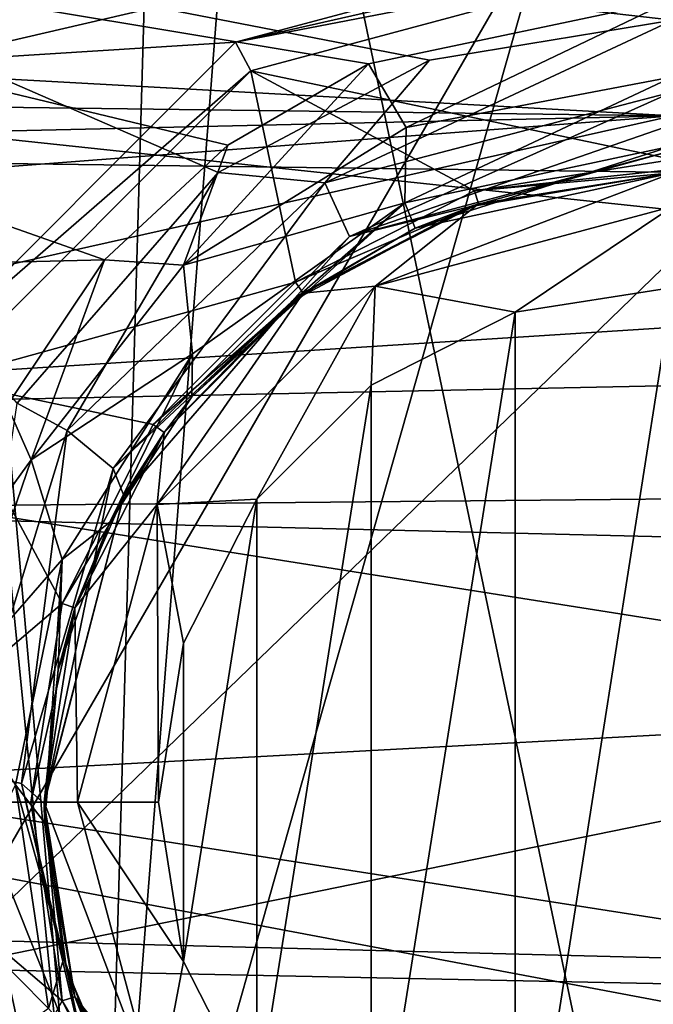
# Model space of a CAD drawing. Extents: x -252 to 252, y -10 to 685.
# Tile 598 of 656: x -111.43 to -110.04, y 618.06 to 620.21. Entities that reach past the tile are written whole.
import ezdxf

# ---------------------------------------------------------------- set-up
doc = ezdxf.new("R2010")
doc.units = 0
doc.header["$LTSCALE"] = 65.369103
for name, color, linetype in [('1634', 7, 'CONTINUOUS'), ('1637', 7, 'CONTINUOUS'), ('1655', 7, 'CONTINUOUS'), ('2516', 7, 'CONTINUOUS'), ('2520', 7, 'CONTINUOUS'), ('304', 7, 'CONTINUOUS'), ('31', 7, 'CONTINUOUS'), ('321', 7, 'CONTINUOUS'), ('323', 7, 'CONTINUOUS'), ('34', 7, 'CONTINUOUS'), ('3593', 7, 'CONTINUOUS'), ('3598', 7, 'CONTINUOUS'), ('3609', 7, 'CONTINUOUS'), ('3618', 7, 'CONTINUOUS'), ('3623', 7, 'CONTINUOUS'), ('3627', 7, 'CONTINUOUS'), ('3629', 7, 'CONTINUOUS'), ('38', 7, 'CONTINUOUS'), ('3906', 7, 'CONTINUOUS'), ('40', 7, 'CONTINUOUS'), ('43', 7, 'CONTINUOUS'), ('47', 7, 'CONTINUOUS')]:
    doc.layers.add(name, color=color, linetype=linetype)

msp = doc.modelspace()

# ---------------------------------------------------------------- linework, layer by layer
at = {"layer": '1634', "color": 7, "linetype": 'CONTINUOUS'}
for points in [[(-115.7176, 622.0518, -15.5), (-117.9903, 619.9935, -15.5), (-110, 621.1, -15.5), (-115.7176, 622.0518, -15.5)], [(-110, 621.1, -15.5), (-117.9903, 619.9935, -15.5), (-112.6208, 620.6473, -15.5), (-110, 621.1, -15.5)]]:
    msp.add_3dface(points, dxfattribs=at)
at = {"layer": '1637', "color": 7, "linetype": 'CONTINUOUS'}
for points in [[(-107.3669, 619.4648, -64.5), (-110, 620, -64.5), (-112.8964, 619.3508, -64.5), (-107.3669, 619.4648, -64.5)], [(-105.1649, 618.1292, -64.5), (-107.3669, 619.4648, -64.5), (-112.8964, 619.3508, -64.5), (-105.1649, 618.1292, -64.5)], [(-115.0627, 617.9379, -64.5), (-105.1649, 618.1292, -64.5), (-112.8964, 619.3508, -64.5), (-115.0627, 617.9379, -64.5)], [(-103.2697, 616.1594, -64.5), (-105.1649, 618.1292, -64.5), (-115.0627, 617.9379, -64.5), (-103.2697, 616.1594, -64.5)]]:
    msp.add_3dface(points, dxfattribs=at)
at = {"layer": '1655', "color": 7, "linetype": 'CONTINUOUS'}
for points in [[(-110, 620.8663, -63.9995), (-112.949, 620.4159, -63.5), (-113.3707, 620.0852, -63.9995), (-110, 620.8663, -63.9995)], [(-110, 620.5, -64.366), (-110, 620.8663, -63.9995), (-113.3707, 620.0852, -63.9995), (-110, 620.5, -64.366)], [(-113.2139, 619.7542, -64.366), (-110, 620.5, -64.366), (-113.3707, 620.0852, -63.9995), (-113.2139, 619.7542, -64.366)], [(-110, 620, -64.5), (-110, 620.5, -64.366), (-113.2139, 619.7542, -64.366), (-110, 620, -64.5)], [(-112.8964, 619.3508, -64.5), (-110, 620, -64.5), (-113.2139, 619.7542, -64.366), (-112.8964, 619.3508, -64.5)]]:
    msp.add_3dface(points, dxfattribs=at)
at = {"layer": '2516', "color": 7, "linetype": 'CONTINUOUS'}
for points in [[(-111.6058, 618.1359, -68.3), (-110, 618.4634, -68.3), (-108.2335, 618.0667, -68.3), (-111.6058, 618.1359, -68.3)], [(-112.9947, 617.3064, -68.3), (-111.6058, 618.1359, -68.3), (-108.2335, 618.0667, -68.3), (-112.9947, 617.3064, -68.3)], [(-106.8636, 617.1911, -68.3), (-112.9947, 617.3064, -68.3), (-108.2335, 618.0667, -68.3), (-106.8636, 617.1911, -68.3)]]:
    msp.add_3dface(points, dxfattribs=at)
at = {"layer": '2520', "color": 7, "linetype": 'CONTINUOUS'}
for points in [[(-110, 620.9109, -68.4), (-111.6058, 618.1359, -68.3), (-112.3854, 620.4594, -68.4), (-110, 620.9109, -68.4)], [(-111.6058, 618.1359, -68.3), (-110, 620.9109, -68.4), (-110, 619.6882, -68.325), (-111.6058, 618.1359, -68.3)], [(-110, 618.4634, -68.3), (-111.6058, 618.1359, -68.3), (-110, 619.6882, -68.325), (-110, 618.4634, -68.3)]]:
    msp.add_3dface(points, dxfattribs=at)
at = {"layer": '304', "color": 7, "linetype": 'CONTINUOUS'}
for points in [[(-105.9647, 620.2379, -58), (-104.546, 619.2144, -58), (-114.0561, 620.2251, -58), (-105.9647, 620.2379, -58)], [(-114.0561, 620.2251, -58), (-104.546, 619.2144, -58), (-115.5736, 619.1096, -58), (-114.0561, 620.2251, -58)], [(-104.546, 619.2144, -58), (-102.5791, 617.0842, -58), (-115.5736, 619.1096, -58), (-104.546, 619.2144, -58)], [(-102.5791, 617.0842, -58), (-104.9, 617.1, -58), (-115.5736, 619.1096, -58), (-102.5791, 617.0842, -58)], [(-104.9, 617.1, -58), (-115.1, 617.1, -58), (-115.5736, 619.1096, -58), (-104.9, 617.1, -58)]]:
    msp.add_3dface(points, dxfattribs=at)
at = {"layer": '31', "color": 7, "linetype": 'CONTINUOUS'}
for points in [[(-110.0084, 615.884, 16.4625), (-110.0091, 621.8404, 14.5623), (-114.31, 620.6879, 14.5959), (-110.0084, 615.884, 16.4625)], [(-114.3079, 615.0797, 16.2741), (-110.0084, 615.884, 16.4625), (-114.31, 620.6879, 14.5959), (-114.3079, 615.0797, 16.2741)]]:
    msp.add_3dface(points, dxfattribs=at)
at = {"layer": '321', "color": 7, "linetype": 'CONTINUOUS'}
for points in [[(-110, 621.4, -46), (-110, 617, -46), (-111.2495, 617, -46.3347), (-110, 621.4, -46)], [(-110, 621.4, -46), (-111.2495, 617, -46.3347), (-111.1255, 621.3051, -46.2677), (-110, 621.4, -46)], [(-110, 617, -51), (-110, 621.4, -51), (-110.9107, 621.3382, -50.8282), (-110, 617, -51)], [(-111.6212, 621.2026, -50.4031), (-111.2495, 617, -50.6653), (-110.9107, 621.3382, -50.8282), (-111.6212, 621.2026, -50.4031)], [(-111.2495, 617, -50.6653), (-110, 617, -51), (-110.9107, 621.3382, -50.8282), (-111.2495, 617, -50.6653)], [(-111.1255, 621.3051, -46.2677), (-111.2495, 617, -46.3347), (-111.6695, 621.1909, -46.6392), (-111.1255, 621.3051, -46.2677)], [(-112.1647, 617, -49.7503), (-111.2495, 617, -50.6653), (-111.6212, 621.2026, -50.4031), (-112.1647, 617, -49.7503)], [(-111.2495, 617, -46.3347), (-112.1647, 617, -47.2497), (-111.6695, 621.1909, -46.6392), (-111.2495, 617, -46.3347)]]:
    msp.add_3dface(points, dxfattribs=at)
at = {"layer": '323', "color": 7, "linetype": 'CONTINUOUS'}
for points in [[(-107.8371, 620.9292, -10.5026), (-114.2353, 619.9324, -9.8177), (-105.5956, 619.8188, -9.7356), (-107.8371, 620.9292, -10.5026)], [(-112.218, 620.9116, -10.4911), (-114.2353, 619.9324, -9.8177), (-107.8371, 620.9292, -10.5026), (-112.218, 620.9116, -10.4911)], [(-114.2353, 619.9324, -9.8177), (-115.207, 619.2059, -9.2763), (-105.5956, 619.8188, -9.7356), (-114.2353, 619.9324, -9.8177)], [(-105.5956, 619.8188, -9.7356), (-115.207, 619.2059, -9.2763), (-104.4962, 618.9462, -9.0736), (-105.5956, 619.8188, -9.7356)], [(-115.207, 619.2059, -9.2763), (-116.1461, 618.3168, -8.5608), (-104.4962, 618.9462, -9.0736), (-115.207, 619.2059, -9.2763)], [(-104.4962, 618.9462, -9.0736), (-116.1461, 618.3168, -8.5608), (-103.5591, 617.9944, -8.2858), (-104.4962, 618.9462, -9.0736)], [(-116.1461, 618.3168, -8.5608), (-117.0187, 617.2938, -7.6576), (-103.5591, 617.9944, -8.2858), (-116.1461, 618.3168, -8.5608)]]:
    msp.add_3dface(points, dxfattribs=at)
at = {"layer": '34', "color": 7, "linetype": 'CONTINUOUS'}
for points in [[(-112.3818, 620.4797, 13.8797), (-107.6435, 620.4873, 13.8797), (-110, 620.2091, 14.1035), (-112.3818, 620.4797, 13.8797)], [(-110.9941, 619.8761, 14.1994), (-112.3818, 620.4797, 13.8797), (-110.5319, 620.1213, 14.1285), (-110.9941, 619.8761, 14.1994)], [(-111.4341, 619.3721, 14.349), (-112.3818, 620.4797, 13.8797), (-110.9941, 619.8761, 14.1994), (-111.4341, 619.3721, 14.349)], [(-112.3818, 620.4797, 13.8797), (-110, 620.2091, 14.1035), (-110.5319, 620.1213, 14.1285), (-112.3818, 620.4797, 13.8797)], [(-111.4133, 617.7445, 14.869), (-112.3802, 614.9321, 15.5441), (-111.5835, 618.144, 14.7362), (-111.4133, 617.7445, 14.869)]]:
    msp.add_3dface(points, dxfattribs=at)
at = {"layer": '3593', "color": 7, "linetype": 'CONTINUOUS'}
for points in [[(-113.7722, 620.8605, 13.5), (-115.3924, 619.8821, 13.5), (-110, 620.4164, 13.5), (-113.7722, 620.8605, 13.5)], [(-110, 620.4164, 13.5), (-115.3924, 619.8821, 13.5), (-110.9562, 620.1607, 13.5), (-110, 620.4164, 13.5)], [(-110.9562, 620.1607, 13.5), (-115.3924, 619.8821, 13.5), (-111.6593, 619.4587, 13.5), (-110.9562, 620.1607, 13.5)]]:
    msp.add_3dface(points, dxfattribs=at)
at = {"layer": '3598', "color": 7, "linetype": 'CONTINUOUS'}
for points in [[(-115.7426, 619.5755, 9.4108), (-114.0582, 620.6773, 10.0911), (-111.243, 619.6853, 9.4846), (-115.7426, 619.5755, 9.4108)], [(-110.6658, 620.1138, 9.7596), (-114.0582, 620.6773, 10.0911), (-110, 620.2541, 9.8453), (-110.6658, 620.1138, 9.7596)], [(-110.9732, 619.9357, 9.6478), (-114.0582, 620.6773, 10.0911), (-110.6658, 620.1138, 9.7596), (-110.9732, 619.9357, 9.6478)], [(-111.243, 619.6853, 9.4846), (-114.0582, 620.6773, 10.0911), (-110.9732, 619.9357, 9.6478), (-111.243, 619.6853, 9.4846)], [(-111.4554, 619.3668, 9.2665), (-115.7426, 619.5755, 9.4108), (-111.243, 619.6853, 9.4846), (-111.4554, 619.3668, 9.2665)]]:
    msp.add_3dface(points, dxfattribs=at)
at = {"layer": '3609', "color": 7, "linetype": 'CONTINUOUS'}
for points in [[(-110.5633, 619.7543, 9.9723), (-110, 619.875, 10.0594), (-110.4249, 619.8077, 12.9586), (-110.5633, 619.7543, 9.9723)], [(-110, 619.875, 10.0594), (-110, 619.875, 12.9586), (-110.4249, 619.8077, 12.9586), (-110, 619.875, 10.0594)], [(-110.8082, 619.6124, 12.9586), (-110.5633, 619.7543, 9.9723), (-110.4249, 619.8077, 12.9586), (-110.8082, 619.6124, 12.9586)], [(-110.8235, 619.6011, 9.8586), (-110.5633, 619.7543, 9.9723), (-110.8082, 619.6124, 12.9586), (-110.8235, 619.6011, 9.8586)], [(-111.1124, 619.3082, 12.9586), (-110.8235, 619.6011, 9.8586), (-110.8082, 619.6124, 12.9586), (-111.1124, 619.3082, 12.9586)], [(-111.0518, 619.3857, 9.6927), (-110.8235, 619.6011, 9.8586), (-111.1124, 619.3082, 12.9586), (-111.0518, 619.3857, 9.6927)], [(-111.2315, 619.1117, 9.471), (-111.0518, 619.3857, 9.6927), (-111.1124, 619.3082, 12.9586), (-111.2315, 619.1117, 9.471)], [(-111.3077, 618.9249, 12.9586), (-111.2315, 619.1117, 9.471), (-111.1124, 619.3082, 12.9586), (-111.3077, 618.9249, 12.9586)], [(-111.3442, 618.7895, 9.1941), (-111.2315, 619.1117, 9.471), (-111.3077, 618.9249, 12.9586), (-111.3442, 618.7895, 9.1941)], [(-111.375, 618.5, 12.9586), (-111.3442, 618.7895, 9.1941), (-111.3077, 618.9249, 12.9586), (-111.375, 618.5, 12.9586)], [(-111.3743, 618.4555, 8.8875), (-111.3442, 618.7895, 9.1941), (-111.375, 618.5, 12.9586), (-111.3743, 618.4555, 8.8875)], [(-111.3077, 618.0751, 12.9586), (-111.3743, 618.4555, 8.8875), (-111.375, 618.5, 12.9586), (-111.3077, 618.0751, 12.9586)], [(-111.3321, 618.1591, 8.5972), (-111.3743, 618.4555, 8.8875), (-111.3077, 618.0751, 12.9586), (-111.3321, 618.1591, 8.5972)], [(-111.2438, 617.9138, 8.3432), (-111.3321, 618.1591, 8.5972), (-111.3077, 618.0751, 12.9586), (-111.2438, 617.9138, 8.3432)], [(-111.1124, 617.6918, 12.9586), (-111.2438, 617.9138, 8.3432), (-111.3077, 618.0751, 12.9586), (-111.1124, 617.6918, 12.9586)]]:
    msp.add_3dface(points, dxfattribs=at)
at = {"layer": '3618', "color": 7, "linetype": 'CONTINUOUS'}
for points in [[(-110.9229, 620.0984, 13.4707), (-110, 619.9043, 13.0293), (-110, 620.3457, 13.4707), (-110.9229, 620.0984, 13.4707)], [(-111.5984, 619.4228, 13.4707), (-110.8254, 619.6361, 13.0293), (-110.9229, 620.0984, 13.4707), (-111.5984, 619.4228, 13.4707)], [(-110.8254, 619.6361, 13.0293), (-110.4339, 619.8356, 13.0293), (-110.9229, 620.0984, 13.4707), (-110.8254, 619.6361, 13.0293)], [(-110.4339, 619.8356, 13.0293), (-110, 619.9043, 13.0293), (-110.9229, 620.0984, 13.4707), (-110.4339, 619.8356, 13.0293)], [(-111.1361, 619.3254, 13.0293), (-110.8254, 619.6361, 13.0293), (-111.5984, 619.4228, 13.4707), (-111.1361, 619.3254, 13.0293)], [(-111.8457, 618.5, 13.4707), (-111.3356, 618.9339, 13.0293), (-111.5984, 619.4228, 13.4707), (-111.8457, 618.5, 13.4707)], [(-111.3356, 618.9339, 13.0293), (-111.1361, 619.3254, 13.0293), (-111.5984, 619.4228, 13.4707), (-111.3356, 618.9339, 13.0293)], [(-111.4043, 618.5, 13.0293), (-111.3356, 618.9339, 13.0293), (-111.8457, 618.5, 13.4707), (-111.4043, 618.5, 13.0293)], [(-111.3356, 618.066, 13.0293), (-111.4043, 618.5, 13.0293), (-111.8457, 618.5, 13.4707), (-111.3356, 618.066, 13.0293)], [(-111.5984, 617.5771, 13.4707), (-111.3356, 618.066, 13.0293), (-111.8457, 618.5, 13.4707), (-111.5984, 617.5771, 13.4707)], [(-111.1361, 617.6746, 13.0293), (-111.3356, 618.066, 13.0293), (-111.5984, 617.5771, 13.4707), (-111.1361, 617.6746, 13.0293)]]:
    msp.add_3dface(points, dxfattribs=at)
at = {"layer": '3623', "color": 7, "linetype": 'CONTINUOUS'}
for points in [[(-110.6658, 620.1138, 9.7596), (-110, 620.2541, 9.8453), (-110.5833, 619.9747, 9.7361), (-110.6658, 620.1138, 9.7596)], [(-110, 620.2541, 9.8453), (-110, 620.0847, 9.8126), (-110.5833, 619.9747, 9.7361), (-110, 620.2541, 9.8453)], [(-110.9732, 619.9357, 9.6478), (-110.6658, 620.1138, 9.7596), (-111.0698, 619.6738, 9.5219), (-110.9732, 619.9357, 9.6478)], [(-111.0698, 619.6738, 9.5219), (-110.6658, 620.1138, 9.7596), (-110.5833, 619.9747, 9.7361), (-111.0698, 619.6738, 9.5219)], [(-110, 620.0847, 9.8126), (-110, 619.9344, 9.8976), (-110.5857, 619.81, 9.8043), (-110, 620.0847, 9.8126)], [(-110.5833, 619.9747, 9.7361), (-110, 620.0847, 9.8126), (-110.5857, 619.81, 9.8043), (-110.5833, 619.9747, 9.7361)], [(-111.0698, 619.6738, 9.5219), (-110.5833, 619.9747, 9.7361), (-110.5857, 619.81, 9.8043), (-111.0698, 619.6738, 9.5219)], [(-111.243, 619.6853, 9.4846), (-110.9732, 619.9357, 9.6478), (-111.0698, 619.6738, 9.5219), (-111.243, 619.6853, 9.4846)], [(-110, 619.9344, 9.8976), (-110.5633, 619.7543, 9.9723), (-110.5857, 619.81, 9.8043), (-110, 619.9344, 9.8976)], [(-110, 619.875, 10.0594), (-110.5633, 619.7543, 9.9723), (-110, 619.9344, 9.8976), (-110, 619.875, 10.0594)], [(-111.0503, 619.4796, 9.5482), (-111.0698, 619.6738, 9.5219), (-110.5857, 619.81, 9.8043), (-111.0503, 619.4796, 9.5482)], [(-111.0518, 619.3857, 9.6927), (-111.0503, 619.4796, 9.5482), (-110.5857, 619.81, 9.8043), (-111.0518, 619.3857, 9.6927)], [(-110.8235, 619.6011, 9.8586), (-111.0518, 619.3857, 9.6927), (-110.5857, 619.81, 9.8043), (-110.8235, 619.6011, 9.8586)], [(-110.5633, 619.7543, 9.9723), (-110.8235, 619.6011, 9.8586), (-110.5857, 619.81, 9.8043), (-110.5633, 619.7543, 9.9723)], [(-111.4554, 619.3668, 9.2665), (-111.243, 619.6853, 9.4846), (-111.4036, 619.2481, 9.2056), (-111.4554, 619.3668, 9.2665)], [(-111.4036, 619.2481, 9.2056), (-111.243, 619.6853, 9.4846), (-111.0698, 619.6738, 9.5219), (-111.4036, 619.2481, 9.2056)], [(-111.4036, 619.2481, 9.2056), (-111.0698, 619.6738, 9.5219), (-111.0503, 619.4796, 9.5482), (-111.4036, 619.2481, 9.2056)], [(-111.3358, 619.0307, 9.1795), (-111.4036, 619.2481, 9.2056), (-111.0503, 619.4796, 9.5482), (-111.3358, 619.0307, 9.1795)], [(-111.2315, 619.1117, 9.471), (-111.3358, 619.0307, 9.1795), (-111.0503, 619.4796, 9.5482), (-111.2315, 619.1117, 9.471)], [(-111.0518, 619.3857, 9.6927), (-111.2315, 619.1117, 9.471), (-111.0503, 619.4796, 9.5482), (-111.0518, 619.3857, 9.6927)], [(-111.5886, 618.9923, 8.9942), (-111.4554, 619.3668, 9.2665), (-111.4036, 619.2481, 9.2056), (-111.5886, 618.9923, 8.9942)], [(-111.5704, 618.7613, 8.8238), (-111.5886, 618.9923, 8.9942), (-111.4036, 619.2481, 9.2056), (-111.5704, 618.7613, 8.8238)], [(-111.5704, 618.7613, 8.8238), (-111.4036, 619.2481, 9.2056), (-111.3358, 619.0307, 9.1795), (-111.5704, 618.7613, 8.8238)], [(-111.2315, 619.1117, 9.471), (-111.3442, 618.7895, 9.1941), (-111.3358, 619.0307, 9.1795), (-111.2315, 619.1117, 9.471)], [(-111.4375, 618.5379, 8.7458), (-111.5704, 618.7613, 8.8238), (-111.3358, 619.0307, 9.1795), (-111.4375, 618.5379, 8.7458)], [(-111.3743, 618.4555, 8.8875), (-111.4375, 618.5379, 8.7458), (-111.3358, 619.0307, 9.1795), (-111.3743, 618.4555, 8.8875)], [(-111.3442, 618.7895, 9.1941), (-111.3743, 618.4555, 8.8875), (-111.3358, 619.0307, 9.1795), (-111.3442, 618.7895, 9.1941)], [(-111.3655, 618.0489, 8.2844), (-111.5742, 618.2591, 8.4068), (-111.4375, 618.5379, 8.7458), (-111.3655, 618.0489, 8.2844)], [(-111.3321, 618.1591, 8.5972), (-111.3655, 618.0489, 8.2844), (-111.4375, 618.5379, 8.7458), (-111.3321, 618.1591, 8.5972)], [(-111.3743, 618.4555, 8.8875), (-111.3321, 618.1591, 8.5972), (-111.4375, 618.5379, 8.7458), (-111.3743, 618.4555, 8.8875)], [(-111.4699, 617.9743, 8.1573), (-111.5742, 618.2591, 8.4068), (-111.3655, 618.0489, 8.2844), (-111.4699, 617.9743, 8.1573)], [(-111.3321, 618.1591, 8.5972), (-111.2438, 617.9138, 8.3432), (-111.3655, 618.0489, 8.2844), (-111.3321, 618.1591, 8.5972)]]:
    msp.add_3dface(points, dxfattribs=at)
at = {"layer": '3627', "color": 7, "linetype": 'CONTINUOUS'}
for points in [[(-110, 619.9043, 13.0293), (-110.4339, 619.8356, 13.0293), (-110, 619.8826, 12.9968), (-110, 619.9043, 13.0293)], [(-110.4339, 619.8356, 13.0293), (-110, 619.875, 12.9586), (-110, 619.8826, 12.9968), (-110.4339, 619.8356, 13.0293)], [(-110.4249, 619.8077, 12.9586), (-110, 619.875, 12.9586), (-110.4339, 619.8356, 13.0293), (-110.4249, 619.8077, 12.9586)], [(-110.4249, 619.8077, 12.9586), (-110.4339, 619.8356, 13.0293), (-110.8254, 619.6361, 13.0293), (-110.4249, 619.8077, 12.9586)], [(-110.8082, 619.6124, 12.9586), (-110.4249, 619.8077, 12.9586), (-110.8254, 619.6361, 13.0293), (-110.8082, 619.6124, 12.9586)], [(-110.8082, 619.6124, 12.9586), (-110.8254, 619.6361, 13.0293), (-111.1361, 619.3254, 13.0293), (-110.8082, 619.6124, 12.9586)], [(-111.1124, 619.3082, 12.9586), (-110.8082, 619.6124, 12.9586), (-111.1361, 619.3254, 13.0293), (-111.1124, 619.3082, 12.9586)], [(-111.1124, 619.3082, 12.9586), (-111.1361, 619.3254, 13.0293), (-111.3356, 618.9339, 13.0293), (-111.1124, 619.3082, 12.9586)], [(-111.3077, 618.9249, 12.9586), (-111.1124, 619.3082, 12.9586), (-111.3356, 618.9339, 13.0293), (-111.3077, 618.9249, 12.9586)], [(-111.3077, 618.9249, 12.9586), (-111.3356, 618.9339, 13.0293), (-111.4043, 618.5, 13.0293), (-111.3077, 618.9249, 12.9586)], [(-111.375, 618.5, 12.9586), (-111.3077, 618.9249, 12.9586), (-111.4043, 618.5, 13.0293), (-111.375, 618.5, 12.9586)], [(-111.375, 618.5, 12.9586), (-111.4043, 618.5, 13.0293), (-111.3356, 618.066, 13.0293), (-111.375, 618.5, 12.9586)], [(-111.3077, 618.0751, 12.9586), (-111.375, 618.5, 12.9586), (-111.3356, 618.066, 13.0293), (-111.3077, 618.0751, 12.9586)], [(-111.1124, 617.6918, 12.9586), (-111.3077, 618.0751, 12.9586), (-111.3356, 618.066, 13.0293), (-111.1124, 617.6918, 12.9586)], [(-111.1124, 617.6918, 12.9586), (-111.3356, 618.066, 13.0293), (-111.1361, 617.6746, 13.0293), (-111.1124, 617.6918, 12.9586)]]:
    msp.add_3dface(points, dxfattribs=at)
at = {"layer": '3629', "color": 7, "linetype": 'CONTINUOUS'}
for points in [[(-110, 620.4164, 13.5), (-110.9562, 620.1607, 13.5), (-110, 620.3782, 13.4924), (-110, 620.4164, 13.5)], [(-110.9562, 620.1607, 13.5), (-110, 620.3457, 13.4707), (-110, 620.3782, 13.4924), (-110.9562, 620.1607, 13.5)], [(-110.9562, 620.1607, 13.5), (-110.9229, 620.0984, 13.4707), (-110, 620.3457, 13.4707), (-110.9562, 620.1607, 13.5)], [(-110.9562, 620.1607, 13.5), (-111.6593, 619.4587, 13.5), (-110.9229, 620.0984, 13.4707), (-110.9562, 620.1607, 13.5)], [(-111.6593, 619.4587, 13.5), (-111.5984, 619.4228, 13.4707), (-110.9229, 620.0984, 13.4707), (-111.6593, 619.4587, 13.5)]]:
    msp.add_3dface(points, dxfattribs=at)
at = {"layer": '38', "color": 7, "linetype": 'CONTINUOUS'}
for points in [[(-110.3448, 617.4293, 9.5), (-110, 619.625, 9.5), (-110, 617.375, 9.5), (-110.3448, 617.4293, 9.5)], [(-110.3448, 619.5707, 9.5), (-110, 619.625, 9.5), (-110.3448, 617.4293, 9.5), (-110.3448, 619.5707, 9.5)], [(-110.6597, 617.5889, 9.5), (-110.3448, 619.5707, 9.5), (-110.3448, 617.4293, 9.5), (-110.6597, 617.5889, 9.5)], [(-110.6597, 619.4111, 9.5), (-110.3448, 619.5707, 9.5), (-110.6597, 617.5889, 9.5), (-110.6597, 619.4111, 9.5)], [(-110.9094, 617.838, 9.5), (-110.6597, 619.4111, 9.5), (-110.6597, 617.5889, 9.5), (-110.9094, 617.838, 9.5)], [(-110.9094, 619.162, 9.5), (-110.6597, 619.4111, 9.5), (-110.9094, 617.838, 9.5), (-110.9094, 619.162, 9.5)], [(-111.0698, 618.1521, 9.5), (-110.9094, 619.162, 9.5), (-110.9094, 617.838, 9.5), (-111.0698, 618.1521, 9.5)], [(-111.0698, 618.8479, 9.5), (-110.9094, 619.162, 9.5), (-111.0698, 618.1521, 9.5), (-111.0698, 618.8479, 9.5)], [(-111.125, 618.5, 9.5), (-111.0698, 618.8479, 9.5), (-111.0698, 618.1521, 9.5), (-111.125, 618.5, 9.5)]]:
    msp.add_3dface(points, dxfattribs=at)
at = {"layer": '3906', "color": 7, "linetype": 'CONTINUOUS'}
for points in [[(-210, 621.2905, -10.1627), (-210, 625.5, -11), (-110, 620, -9.5263), (-210, 621.2905, -10.1627)], [(-210, 625.5, -11), (-110, 625.5, -11), (-110, 620, -9.5263), (-210, 625.5, -11)], [(-110, 625.5, 11), (-210, 621.2905, 10.1627), (-110, 620, 9.5263), (-110, 625.5, 11)], [(-210, 617.7218, -7.7782), (-210, 621.2905, -10.1627), (-110, 620, -9.5263), (-210, 617.7218, -7.7782)], [(-210, 621.2905, 10.1627), (-210, 617.7218, 7.7782), (-110, 620, 9.5263), (-210, 621.2905, 10.1627)], [(-110, 615.9737, -5.5), (-210, 617.7218, -7.7782), (-110, 620, -9.5263), (-110, 615.9737, -5.5)], [(-110, 620, 9.5263), (-210, 617.7218, 7.7782), (-110, 615.9737, 5.5), (-110, 620, 9.5263)]]:
    msp.add_3dface(points, dxfattribs=at)
at = {"layer": '40', "color": 7, "linetype": 'CONTINUOUS'}
for points in [[(-110, 619.875, 13.868), (-110.4249, 619.8077, 9.75), (-110.4454, 619.8009, 13.893), (-110, 619.875, 13.868)], [(-110, 619.875, 13.868), (-110, 619.875, 9.75), (-110.4249, 619.8077, 9.75), (-110, 619.875, 13.868)], [(-110.4249, 619.8077, 9.75), (-110.8082, 619.6124, 9.75), (-110.4454, 619.8009, 13.893), (-110.4249, 619.8077, 9.75)], [(-110.4454, 619.8009, 13.893), (-110.8082, 619.6124, 9.75), (-110.8322, 619.5946, 13.9636), (-110.4454, 619.8009, 13.893)], [(-110.8082, 619.6124, 9.75), (-111.1124, 619.3082, 9.75), (-110.8322, 619.5946, 13.9636), (-110.8082, 619.6124, 9.75)], [(-110.8322, 619.5946, 13.9636), (-111.1124, 619.3082, 9.75), (-111.2005, 619.1704, 14.1126), (-110.8322, 619.5946, 13.9636)], [(-111.1124, 619.3082, 9.75), (-111.3077, 618.9249, 9.75), (-111.2005, 619.1704, 14.1126), (-111.1124, 619.3082, 9.75)], [(-111.2005, 619.1704, 14.1126), (-111.375, 618.5, 9.75), (-111.375, 618.4975, 14.3597), (-111.2005, 619.1704, 14.1126)], [(-111.3077, 618.9249, 9.75), (-111.375, 618.5, 9.75), (-111.2005, 619.1704, 14.1126), (-111.3077, 618.9249, 9.75)], [(-111.375, 618.5, 9.75), (-111.3077, 618.0751, 9.75), (-111.375, 618.4975, 14.3597), (-111.375, 618.5, 9.75)], [(-111.375, 618.4975, 14.3597), (-111.3077, 618.0751, 9.75), (-111.326, 618.1361, 14.4979), (-111.375, 618.4975, 14.3597)], [(-111.326, 618.1361, 14.4979), (-111.3077, 618.0751, 9.75), (-111.1834, 617.7999, 14.6299), (-111.326, 618.1361, 14.4979)], [(-111.3077, 618.0751, 9.75), (-111.1124, 617.6918, 9.75), (-111.1834, 617.7999, 14.6299), (-111.3077, 618.0751, 9.75)]]:
    msp.add_3dface(points, dxfattribs=at)
at = {"layer": '43', "color": 7, "linetype": 'CONTINUOUS'}
for points in [[(-110, 620.2091, 14.1035), (-110, 620.0524, 14.1073), (-110.7613, 619.8533, 14.1699), (-110, 620.2091, 14.1035)], [(-110.5319, 620.1213, 14.1285), (-110, 620.2091, 14.1035), (-110.7613, 619.8533, 14.1699), (-110.5319, 620.1213, 14.1285)], [(-110.9941, 619.8761, 14.1994), (-110.5319, 620.1213, 14.1285), (-110.7613, 619.8533, 14.1699), (-110.9941, 619.8761, 14.1994)], [(-110.7613, 619.8533, 14.1699), (-110, 620.0524, 14.1073), (-110.7073, 619.7362, 14.0804), (-110.7613, 619.8533, 14.1699)], [(-110, 620.0524, 14.1073), (-110, 619.981, 14.0724), (-110.7073, 619.7362, 14.0804), (-110, 620.0524, 14.1073)], [(-110, 619.981, 14.0724), (-110, 619.9241, 14.0168), (-110.7073, 619.7362, 14.0804), (-110, 619.981, 14.0724)], [(-110, 619.9241, 14.0168), (-110.4454, 619.8009, 13.893), (-110.7073, 619.7362, 14.0804), (-110, 619.9241, 14.0168)], [(-110, 619.875, 13.868), (-110.4454, 619.8009, 13.893), (-110, 619.9241, 14.0168), (-110, 619.875, 13.868)], [(-111.4341, 619.3721, 14.349), (-110.9941, 619.8761, 14.1994), (-111.3243, 619.3123, 14.3432), (-111.4341, 619.3721, 14.349)], [(-111.3243, 619.3123, 14.3432), (-110.9941, 619.8761, 14.1994), (-110.7613, 619.8533, 14.1699), (-111.3243, 619.3123, 14.3432)], [(-111.3243, 619.3123, 14.3432), (-110.7613, 619.8533, 14.1699), (-111.2236, 619.2295, 14.2557), (-111.3243, 619.3123, 14.3432)], [(-111.2236, 619.2295, 14.2557), (-110.7613, 619.8533, 14.1699), (-110.7073, 619.7362, 14.0804), (-111.2236, 619.2295, 14.2557)], [(-110.4454, 619.8009, 13.893), (-110.8322, 619.5946, 13.9636), (-110.7073, 619.7362, 14.0804), (-110.4454, 619.8009, 13.893)], [(-110.8322, 619.5946, 13.9636), (-111.2236, 619.2295, 14.2557), (-110.7073, 619.7362, 14.0804), (-110.8322, 619.5946, 13.9636)], [(-110.8322, 619.5946, 13.9636), (-111.2005, 619.1704, 14.1126), (-111.2236, 619.2295, 14.2557), (-110.8322, 619.5946, 13.9636)], [(-111.5526, 618.5681, 14.5883), (-111.4341, 619.3721, 14.349), (-111.3243, 619.3123, 14.3432), (-111.5526, 618.5681, 14.5883)], [(-111.5526, 618.5681, 14.5883), (-111.3243, 619.3123, 14.3432), (-111.4242, 618.5409, 14.5021), (-111.5526, 618.5681, 14.5883)], [(-111.4242, 618.5409, 14.5021), (-111.3243, 619.3123, 14.3432), (-111.2236, 619.2295, 14.2557), (-111.4242, 618.5409, 14.5021)], [(-111.375, 618.4975, 14.3597), (-111.4242, 618.5409, 14.5021), (-111.2236, 619.2295, 14.2557), (-111.375, 618.4975, 14.3597)], [(-111.2005, 619.1704, 14.1126), (-111.375, 618.4975, 14.3597), (-111.2236, 619.2295, 14.2557), (-111.2005, 619.1704, 14.1126)], [(-111.3843, 617.7943, 14.8504), (-111.5835, 618.144, 14.7362), (-111.5526, 618.5681, 14.5883), (-111.3843, 617.7943, 14.8504)], [(-111.2601, 617.8353, 14.7635), (-111.5526, 618.5681, 14.5883), (-111.4242, 618.5409, 14.5021), (-111.2601, 617.8353, 14.7635)], [(-111.3843, 617.7943, 14.8504), (-111.5526, 618.5681, 14.5883), (-111.2601, 617.8353, 14.7635), (-111.3843, 617.7943, 14.8504)], [(-111.375, 618.4975, 14.3597), (-111.326, 618.1361, 14.4979), (-111.4242, 618.5409, 14.5021), (-111.375, 618.4975, 14.3597)], [(-111.326, 618.1361, 14.4979), (-111.2601, 617.8353, 14.7635), (-111.4242, 618.5409, 14.5021), (-111.326, 618.1361, 14.4979)], [(-111.4133, 617.7445, 14.869), (-111.5835, 618.144, 14.7362), (-111.3843, 617.7943, 14.8504), (-111.4133, 617.7445, 14.869)], [(-111.326, 618.1361, 14.4979), (-111.1834, 617.7999, 14.6299), (-111.2601, 617.8353, 14.7635), (-111.326, 618.1361, 14.4979)]]:
    msp.add_3dface(points, dxfattribs=at)
at = {"layer": '47', "color": 7, "linetype": 'CONTINUOUS'}
for points in [[(-110.4249, 619.8077, 9.75), (-110, 619.875, 9.75), (-110.6509, 619.6274, 9.5732), (-110.4249, 619.8077, 9.75)], [(-110, 619.875, 9.75), (-110, 619.8018, 9.5732), (-110.6509, 619.6274, 9.5732), (-110, 619.875, 9.75)], [(-110.8082, 619.6124, 9.75), (-110.4249, 619.8077, 9.75), (-110.6509, 619.6274, 9.5732), (-110.8082, 619.6124, 9.75)], [(-110, 619.8018, 9.5732), (-110.3448, 619.5707, 9.5), (-110.6509, 619.6274, 9.5732), (-110, 619.8018, 9.5732)], [(-110, 619.625, 9.5), (-110.3448, 619.5707, 9.5), (-110, 619.8018, 9.5732), (-110, 619.625, 9.5)], [(-110.6509, 619.6274, 9.5732), (-110.9094, 619.162, 9.5), (-111.1274, 619.1509, 9.5732), (-110.6509, 619.6274, 9.5732)], [(-110.8082, 619.6124, 9.75), (-110.6509, 619.6274, 9.5732), (-111.1274, 619.1509, 9.5732), (-110.8082, 619.6124, 9.75)], [(-111.1124, 619.3082, 9.75), (-110.8082, 619.6124, 9.75), (-111.1274, 619.1509, 9.5732), (-111.1124, 619.3082, 9.75)], [(-110.6597, 619.4111, 9.5), (-110.9094, 619.162, 9.5), (-110.6509, 619.6274, 9.5732), (-110.6597, 619.4111, 9.5)], [(-110.3448, 619.5707, 9.5), (-110.6597, 619.4111, 9.5), (-110.6509, 619.6274, 9.5732), (-110.3448, 619.5707, 9.5)], [(-111.3077, 618.9249, 9.75), (-111.1124, 619.3082, 9.75), (-111.1274, 619.1509, 9.5732), (-111.3077, 618.9249, 9.75)], [(-110.9094, 619.162, 9.5), (-111.0698, 618.8479, 9.5), (-111.1274, 619.1509, 9.5732), (-110.9094, 619.162, 9.5)], [(-111.3077, 618.9249, 9.75), (-111.1274, 619.1509, 9.5732), (-111.3018, 618.5, 9.5732), (-111.3077, 618.9249, 9.75)], [(-111.1274, 619.1509, 9.5732), (-111.125, 618.5, 9.5), (-111.3018, 618.5, 9.5732), (-111.1274, 619.1509, 9.5732)], [(-111.0698, 618.8479, 9.5), (-111.125, 618.5, 9.5), (-111.1274, 619.1509, 9.5732), (-111.0698, 618.8479, 9.5)], [(-111.375, 618.5, 9.75), (-111.3077, 618.9249, 9.75), (-111.3018, 618.5, 9.5732), (-111.375, 618.5, 9.75)], [(-111.3077, 618.0751, 9.75), (-111.375, 618.5, 9.75), (-111.1274, 617.8491, 9.5732), (-111.3077, 618.0751, 9.75)], [(-111.375, 618.5, 9.75), (-111.3018, 618.5, 9.5732), (-111.1274, 617.8491, 9.5732), (-111.375, 618.5, 9.75)], [(-111.3018, 618.5, 9.5732), (-111.0698, 618.1521, 9.5), (-111.1274, 617.8491, 9.5732), (-111.3018, 618.5, 9.5732)], [(-111.125, 618.5, 9.5), (-111.0698, 618.1521, 9.5), (-111.3018, 618.5, 9.5732), (-111.125, 618.5, 9.5)], [(-111.0698, 618.1521, 9.5), (-110.9094, 617.838, 9.5), (-111.1274, 617.8491, 9.5732), (-111.0698, 618.1521, 9.5)], [(-111.1124, 617.6918, 9.75), (-111.3077, 618.0751, 9.75), (-111.1274, 617.8491, 9.5732), (-111.1124, 617.6918, 9.75)]]:
    msp.add_3dface(points, dxfattribs=at)

doc.saveas('drawing.dxf')
